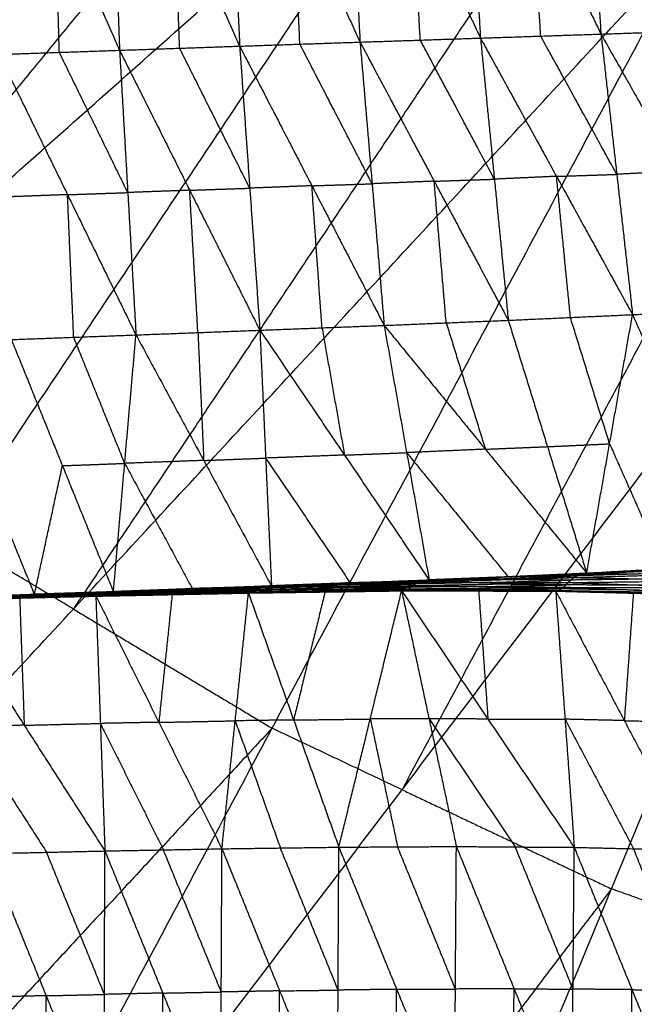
# Model space of a CAD drawing. Header units: millimetres. Extents: x -106 to 110, y -96 to 120.
# Tile 537 of 656: x -16.87 to -11.29, y -21.23 to -12.29. Entities that reach past the tile are written whole.
import ezdxf

# ---------------------------------------------------------------- set-up
doc = ezdxf.new("R2010")
doc.units = ezdxf.units.MM
doc.header["$MEASUREMENT"] = 0
doc.layers.add('Default', color=7, linetype='Continuous', true_color=0x000000)

msp = doc.modelspace()

# ---------------------------------------------------------------- linework, layer by layer
at = {"layer": 'Default'}
for points in [[(-16.0596, -7.7708, 3.7488), (-18.9351, -10.6463, 3.7639), (-21.8105, -13.5218, 3.779)], [(-28.5306, -18.3944, 3.8092), (-21.8105, -13.5218, 3.779), (-15.0905, -8.6492, 3.7488)], [(-25.4096, -21.223, 3.8092), (-20.2501, -14.9361, 3.779), (-15.0905, -8.6492, 3.7488)], [(-14.04, -9.4283, 3.7488), (-16.6198, -12.5718, 3.7639), (-19.1996, -15.7152, 3.779)], [(-13.9211, -9.8229, -3.1312), (-13.8503, -11.1568, -2.9747), (-13.7795, -12.4907, -2.8183)], [(-13.9211, -9.8229, -3.1312), (-13.3029, -11.1386, -2.9711), (-12.6846, -12.4543, -2.811)], [(-12.8477, -9.798, -3.1247), (-12.7662, -11.1261, -2.9679), (-12.6846, -12.4543, -2.811)], [(-12.8477, -9.798, -3.1247), (-12.2183, -11.1079, -2.9599), (-11.5888, -12.4177, -2.7952)], [(-11.773, -9.7779, -3.1087), (-11.6809, -11.0978, -2.9519), (-11.5888, -12.4177, -2.7952)], [(-11.773, -9.7779, -3.1087), (-11.134, -11.0795, -2.9383), (-10.495, -12.3811, -2.7679)], [(-17.1345, -9.9141, -3.1198), (-16.5504, -11.2395, -2.968), (-15.9664, -12.5649, -2.8162)], [(-16.0633, -9.8819, -3.1265), (-16.0149, -11.2234, -2.9714), (-15.9664, -12.5649, -2.8162)], [(-16.0633, -9.8819, -3.1265), (-15.4689, -11.2047, -2.9729), (-14.8744, -12.5275, -2.8193)], [(-14.9931, -9.8512, -3.131), (-14.9338, -11.1893, -2.9752), (-14.8744, -12.5275, -2.8193)], [(-14.9931, -9.8512, -3.131), (-14.3863, -11.171, -2.9746), (-13.7795, -12.4907, -2.8183)], [(-25.4096, -21.223, 3.8092), (-19.1996, -15.7152, 3.779), (-12.9895, -10.2074, 3.7488)], [(-22.0265, -23.7322, 3.8092), (-17.508, -16.9698, 3.779), (-12.9895, -10.2074, 3.7488)], [(-11.8677, -10.8798, 3.7488), (-14.1269, -14.261, 3.7639), (-16.3862, -17.6422, 3.779)], [(-14.327, -12.5091, -2.8188), (-14.3566, -11.84, -2.8967), (-14.3863, -11.171, -2.9746)], [(-13.2321, -12.4725, -2.8146), (-13.2675, -11.8055, -2.8929), (-13.3029, -11.1386, -2.9711)], [(-12.1367, -12.436, -2.8031), (-12.1775, -11.7719, -2.8815), (-12.2183, -11.1079, -2.9599)], [(-16.5143, -12.5837, -2.8135), (-16.5324, -11.9116, -2.8908), (-16.5504, -11.2395, -2.968)], [(-15.4204, -12.5462, -2.8177), (-15.4446, -11.8754, -2.8953), (-15.4689, -11.2047, -2.9729)], [(-22.0265, -23.7322, 3.8092), (-16.3862, -17.6422, 3.779), (-10.7459, -11.5522, 3.7488)], [(-18.4137, -25.8976, 3.8092), (-14.5798, -18.7249, 3.779), (-10.7459, -11.5522, 3.7488)], [(-9.5635, -12.1114, 3.7488), (-11.4805, -15.6977, 3.7639), (-13.3974, -19.2841, 3.779)], [(-12.6846, -12.4543, -2.811), (-12.1367, -12.436, -2.8031), (-11.5888, -12.4177, -2.7952)], [(-11.5888, -12.4177, -2.7952), (-11.0419, -12.3994, -2.7815), (-10.495, -12.3811, -2.7679)], [(-11.5888, -12.4177, -2.7952), (-11.4452, -13.6924, -2.2932), (-11.3016, -14.9671, -1.7913)], [(-11.5888, -12.4177, -2.7952), (-10.8844, -13.6636, -2.2834), (-10.18, -14.9094, -1.7716)], [(-14.8744, -12.5275, -2.8193), (-14.327, -12.5091, -2.8188), (-13.7795, -12.4907, -2.8183)], [(-13.67, -13.7779, -2.3141), (-13.9985, -13.1435, -2.5664), (-14.327, -12.5091, -2.8188)], [(-13.7795, -12.4907, -2.8183), (-13.2321, -12.4725, -2.8146), (-12.6846, -12.4543, -2.811)], [(-13.7795, -12.4907, -2.8183), (-13.67, -13.7779, -2.3141), (-13.5605, -15.065, -1.81)], [(-13.7795, -12.4907, -2.8183), (-13.1055, -13.7546, -2.3109), (-12.4315, -15.0185, -1.8035)], [(-12.558, -13.7364, -2.3073), (-12.8951, -13.1045, -2.561), (-13.2321, -12.4725, -2.8146)], [(-12.6846, -12.4543, -2.811), (-12.558, -13.7364, -2.3073), (-12.4315, -15.0185, -1.8035)], [(-12.6846, -12.4543, -2.811), (-11.9931, -13.7107, -2.3012), (-11.3016, -14.9671, -1.7913)], [(-11.4452, -13.6924, -2.2932), (-11.7909, -13.0642, -2.5482), (-12.1367, -12.436, -2.8031)], [(-17.0622, -12.6026, -2.8109), (-16.5143, -12.5837, -2.8135), (-15.9664, -12.5649, -2.8162)], [(-17.0622, -12.6026, -2.8109), (-16.4395, -13.877, -2.3111), (-15.8169, -15.1514, -1.8113)], [(-15.8917, -13.8581, -2.3138), (-16.203, -13.2209, -2.5637), (-16.5143, -12.5837, -2.8135)], [(-15.9664, -12.5649, -2.8162), (-15.4204, -12.5462, -2.8177), (-14.8744, -12.5275, -2.8193)], [(-15.9664, -12.5649, -2.8162), (-15.8917, -13.8581, -2.3138), (-15.8169, -15.1514, -1.8113)], [(-15.9664, -12.5649, -2.8162), (-15.3285, -13.8368, -2.3142), (-14.6906, -15.1087, -1.8122)], [(-14.7825, -13.8181, -2.3157), (-15.1015, -13.1821, -2.5667), (-15.4204, -12.5462, -2.8177)], [(-14.8744, -12.5275, -2.8193), (-14.7825, -13.8181, -2.3157), (-14.6906, -15.1087, -1.8122)], [(-14.8744, -12.5275, -2.8193), (-14.2175, -13.7962, -2.3146), (-13.5605, -15.065, -1.81)], [(-18.4137, -25.8976, 3.8092), (-13.3974, -19.2841, 3.779), (-8.3812, -12.6706, 3.7488)], [(-14.606, -27.6985, 3.8092), (-11.4936, -20.1845, 3.779), (-8.3812, -12.6706, 3.7488)], [(-14.606, -27.6985, 3.8092), (-10.2622, -20.6251, 3.779), (-5.9183, -13.5518, 3.7488)], [(-10.8844, -13.6636, -2.2834), (-11.1648, -13.678, -2.2883), (-11.4452, -13.6924, -2.2932)], [(-13.1055, -13.7546, -2.3109), (-13.3877, -13.7662, -2.3125), (-13.67, -13.7779, -2.3141)], [(-13.1055, -13.7546, -2.3109), (-12.8318, -13.7455, -2.3091), (-12.558, -13.7364, -2.3073)], [(-12.996, -15.0417, -1.8068), (-13.0507, -14.3982, -2.0588), (-13.1055, -13.7546, -2.3109)], [(-11.9931, -13.7107, -2.3012), (-12.2756, -13.7235, -2.3042), (-12.558, -13.7364, -2.3073)], [(-11.9931, -13.7107, -2.3012), (-11.7191, -13.7016, -2.2972), (-11.4452, -13.6924, -2.2932)], [(-11.8665, -14.9928, -1.7974), (-11.9298, -14.3518, -2.0493), (-11.9931, -13.7107, -2.3012)], [(-16.4395, -13.877, -2.3111), (-16.1656, -13.8676, -2.3124), (-15.8917, -13.8581, -2.3138)], [(-15.3285, -13.8368, -2.3142), (-15.6101, -13.8475, -2.314), (-15.8917, -13.8581, -2.3138)], [(-15.3285, -13.8368, -2.3142), (-15.0555, -13.8274, -2.315), (-14.7825, -13.8181, -2.3157)], [(-15.2538, -15.1301, -1.8118), (-15.2911, -14.4834, -2.063), (-15.3285, -13.8368, -2.3142)], [(-14.2175, -13.7962, -2.3146), (-14.5, -13.8072, -2.3152), (-14.7825, -13.8181, -2.3157)], [(-14.2175, -13.7962, -2.3146), (-13.9437, -13.7871, -2.3144), (-13.67, -13.7779, -2.3141)], [(-14.1256, -15.0868, -1.8111), (-14.1715, -14.4415, -2.0629), (-14.2175, -13.7962, -2.3146)], [(-16.4395, -13.877, -2.3111), (-16.7228, -13.8876, -2.3104), (-17.006, -13.8982, -2.3097)], [(-16.3834, -15.1726, -1.81), (-16.4115, -14.5248, -2.0605), (-16.4395, -13.877, -2.3111)], [(-11.3016, -14.9671, -1.7913), (-10.7408, -14.9383, -1.7814), (-10.18, -14.9094, -1.7716)], [(-13.5605, -15.065, -1.81), (-12.996, -15.0417, -1.8068), (-12.4315, -15.0185, -1.8035)], [(-12.4315, -15.0185, -1.8035), (-11.8665, -14.9928, -1.7974), (-11.3016, -14.9671, -1.7913)], [(-12.4315, -15.0185, -1.8035), (-12.0752, -16.1666, -0.8848), (-11.719, -17.3147, 0.0339)], [(-11.5103, -16.1409, -0.8787), (-11.6884, -15.5669, -1.3381), (-11.8665, -14.9928, -1.7974)], [(-11.719, -17.3147, 0.0339), (-11.5103, -16.1409, -0.8787), (-11.3016, -14.9671, -1.7913)], [(-11.3016, -14.9671, -1.7913), (-10.7979, -16.102, -0.8796), (-10.2943, -17.2369, 0.032)], [(-15.8169, -15.1514, -1.8113), (-15.2538, -15.1301, -1.8118), (-14.6906, -15.1087, -1.8122)], [(-14.6906, -15.1087, -1.8122), (-14.1256, -15.0868, -1.8111), (-13.5605, -15.065, -1.81)], [(-14.6906, -15.1087, -1.8122), (-14.6378, -16.2706, -0.887), (-14.585, -17.4325, 0.0383)], [(-14.6906, -15.1087, -1.8122), (-13.9211, -16.2432, -0.8881), (-13.1516, -17.3777, 0.036)], [(-14.1256, -15.0868, -1.8111), (-14.0233, -15.665, -1.3496), (-13.9211, -16.2432, -0.8881)], [(-13.5605, -15.065, -1.81), (-13.356, -16.2213, -0.887), (-13.1516, -17.3777, 0.036)], [(-13.5605, -15.065, -1.81), (-12.6398, -16.1899, -0.8881), (-11.719, -17.3147, 0.0339)], [(-12.996, -15.0417, -1.8068), (-12.8179, -15.6158, -1.3474), (-12.6398, -16.1899, -0.8881)], [(-16.9499, -15.1938, -1.8086), (-16.3834, -15.1726, -1.81), (-15.8169, -15.1514, -1.8113)], [(-16.9499, -15.1938, -1.8086), (-16.4859, -16.3397, -0.8839), (-16.0219, -17.4857, 0.0408)], [(-15.9194, -16.3186, -0.8853), (-16.1514, -15.7456, -1.3476), (-16.3834, -15.1726, -1.81)], [(-16.0219, -17.4857, 0.0408), (-15.9194, -16.3186, -0.8853), (-15.8169, -15.1514, -1.8113)], [(-15.8169, -15.1514, -1.8113), (-15.2009, -16.292, -0.8865), (-14.585, -17.4325, 0.0383)], [(-15.2538, -15.1301, -1.8118), (-15.2273, -15.711, -1.3492), (-15.2009, -16.292, -0.8865)], [(-12.6398, -16.1899, -0.8881), (-12.9979, -16.2056, -0.8875), (-13.356, -16.2213, -0.887)], [(-12.6398, -16.1899, -0.8881), (-12.3575, -16.1782, -0.8864), (-12.0752, -16.1666, -0.8848)], [(-12.0752, -16.1666, -0.8848), (-11.7928, -16.1538, -0.8818), (-11.5103, -16.1409, -0.8787)], [(-11.5103, -16.1409, -0.8787), (-11.2585, -16.7084, -0.4229), (-11.0067, -17.2758, 0.033)], [(-15.2009, -16.292, -0.8865), (-14.9194, -16.2813, -0.8867), (-14.6378, -16.2706, -0.887)], [(-13.9211, -16.2432, -0.8881), (-14.2794, -16.2569, -0.8875), (-14.6378, -16.2706, -0.887)], [(-14.6378, -16.2706, -0.887), (-14.253, -16.8379, -0.4249), (-13.8683, -17.4051, 0.0371)], [(-13.9211, -16.2432, -0.8881), (-13.6386, -16.2323, -0.8876), (-13.356, -16.2213, -0.887)], [(-13.356, -16.2213, -0.887), (-12.8957, -16.7838, -0.426), (-12.4353, -17.3462, 0.0349)], [(-17.2047, -16.3658, -0.8825), (-16.9727, -16.9388, -0.4201), (-16.7407, -17.5118, 0.0422)], [(-16.7407, -17.5118, 0.0422), (-16.6133, -16.9257, -0.4208), (-16.4859, -16.3397, -0.8839)], [(-16.4859, -16.3397, -0.8839), (-16.2027, -16.3291, -0.8846), (-15.9194, -16.3186, -0.8853)], [(-15.2009, -16.292, -0.8865), (-15.5602, -16.3053, -0.8859), (-15.9194, -16.3186, -0.8853)], [(-15.9194, -16.3186, -0.8853), (-15.6114, -16.8888, -0.4229), (-15.3034, -17.4591, 0.0395)], [(-16.3862, -17.6422, 3.779), (-16.9471, -17.306, 3.779), (-17.508, -16.9698, 3.779)], [(-11.7805, -17.3242, 0.0154), (-11.0699, -17.2933, 0.0024), (-10.3592, -17.2624, -0.0105)], [(-11.719, -17.3147, 0.0339), (-11.0067, -17.2758, 0.033), (-10.2943, -17.2369, 0.032)], [(-11.719, -17.3147, 0.0339), (-11.0391, -17.2886, 0.0117), (-10.3592, -17.2624, -0.0105)], [(-13.2543, -17.3983, 0.012), (-12.5453, -17.3771, 0.0011), (-11.8362, -17.3558, -0.0098)], [(-13.2053, -17.3792, 0.0293), (-12.4929, -17.3517, 0.0223), (-11.7805, -17.3242, 0.0154)], [(-13.2053, -17.3792, 0.0293), (-12.5208, -17.3675, 0.0097), (-11.8362, -17.3558, -0.0098)], [(-12.4661, -17.351, 0.0257), (-12.8223, -17.3647, 0.0292), (-13.1785, -17.3785, 0.0326)], [(-13.1785, -17.3785, 0.0326), (-12.8357, -17.3651, 0.0275), (-12.4929, -17.3517, 0.0223)], [(-13.1516, -17.3777, 0.036), (-12.4353, -17.3462, 0.0349), (-11.719, -17.3147, 0.0339)], [(-13.1516, -17.3777, 0.036), (-12.4661, -17.351, 0.0257), (-11.7805, -17.3242, 0.0154)], [(-12.5208, -17.3675, 0.0097), (-12.1646, -17.3538, 0.0063), (-11.8084, -17.34, 0.0028)], [(-11.8084, -17.34, 0.0028), (-12.1507, -17.3459, 0.0126), (-12.4929, -17.3517, 0.0223)], [(-12.4661, -17.351, 0.0257), (-12.1079, -17.3352, 0.0252), (-11.7498, -17.3195, 0.0246)], [(-12.4353, -17.3462, 0.0349), (-12.4507, -17.3486, 0.0303), (-12.4661, -17.351, 0.0257)], [(-11.8861, -17.4015, -0.0144), (-11.8612, -17.3787, -0.0121), (-11.8362, -17.3558, -0.0098)], [(-11.8362, -17.3558, -0.0098), (-11.127, -17.3355, -0.03), (-10.4178, -17.3152, -0.0502)], [(-11.8362, -17.3558, -0.0098), (-11.8084, -17.34, 0.0028), (-11.7805, -17.3242, 0.0154)], [(-11.8362, -17.3558, -0.0098), (-11.1532, -17.37, -0.0339), (-10.4701, -17.3842, -0.0579)], [(-11.0992, -17.3197, -0.0174), (-11.4538, -17.3299, -0.0073), (-11.8084, -17.34, 0.0028)], [(-11.7805, -17.3242, 0.0154), (-11.7498, -17.3195, 0.0246), (-11.719, -17.3147, 0.0339)], [(-11.7805, -17.3242, 0.0154), (-11.0992, -17.3197, -0.0174), (-10.4178, -17.3152, -0.0502)], [(-11.0391, -17.2886, 0.0117), (-11.3944, -17.304, 0.0182), (-11.7498, -17.3195, 0.0246)], [(-11.7498, -17.3195, 0.0246), (-11.4098, -17.3064, 0.0135), (-11.0699, -17.2933, 0.0024)], [(-16.0877, -17.4903, 0.0246), (-15.3795, -17.4667, 0.0231), (-14.6712, -17.4431, 0.0216)], [(-16.0563, -17.4831, 0.0366), (-15.3432, -17.4571, 0.0359), (-14.6301, -17.431, 0.0352)], [(-16.0563, -17.4831, 0.0366), (-15.3638, -17.4631, 0.0291), (-14.6712, -17.4431, 0.0216)], [(-16.0219, -17.4857, 0.0408), (-15.326, -17.4584, 0.038), (-14.6301, -17.431, 0.0352)], [(-16.0219, -17.4857, 0.0408), (-15.3034, -17.4591, 0.0395), (-14.585, -17.4325, 0.0383)], [(-15.3638, -17.4631, 0.0291), (-15.0072, -17.4501, 0.0287), (-14.6506, -17.4371, 0.0284)], [(-14.6506, -17.4371, 0.0284), (-14.9969, -17.4471, 0.0321), (-15.3432, -17.4571, 0.0359)], [(-15.326, -17.4584, 0.038), (-14.9668, -17.4451, 0.0374), (-14.6075, -17.4318, 0.0367)], [(-14.7081, -17.4647, 0.0188), (-14.0033, -17.447, 0.0138), (-13.2984, -17.4293, 0.0089)], [(-14.7081, -17.4647, 0.0188), (-14.6897, -17.4539, 0.0202), (-14.6712, -17.4431, 0.0216)], [(-13.9848, -17.4362, 0.0152), (-14.3372, -17.445, 0.0177), (-14.6897, -17.4539, 0.0202)], [(-14.6712, -17.4431, 0.0216), (-13.9627, -17.4207, 0.0168), (-13.2543, -17.3983, 0.012)], [(-14.6712, -17.4431, 0.0216), (-13.9848, -17.4362, 0.0152), (-13.2984, -17.4293, 0.0089)], [(-14.6712, -17.4431, 0.0216), (-14.6506, -17.4371, 0.0284), (-14.6301, -17.431, 0.0352)], [(-13.9422, -17.4147, 0.0236), (-14.2964, -17.4259, 0.026), (-14.6506, -17.4371, 0.0284)], [(-14.6301, -17.431, 0.0352), (-13.9177, -17.4051, 0.0322), (-13.2053, -17.3792, 0.0293)], [(-14.6301, -17.431, 0.0352), (-13.9422, -17.4147, 0.0236), (-13.2543, -17.3983, 0.012)], [(-14.6301, -17.431, 0.0352), (-14.6075, -17.4318, 0.0367), (-14.585, -17.4325, 0.0383)], [(-14.6075, -17.4318, 0.0367), (-14.2626, -17.4184, 0.0345), (-13.9177, -17.4051, 0.0322)], [(-13.8952, -17.4059, 0.0338), (-14.2513, -17.4188, 0.0353), (-14.6075, -17.4318, 0.0367)], [(-14.585, -17.4325, 0.0383), (-13.8683, -17.4051, 0.0371), (-13.1516, -17.3777, 0.036)], [(-14.585, -17.4325, 0.0383), (-13.8952, -17.4059, 0.0338), (-13.2053, -17.3792, 0.0293)], [(-14.0228, -17.4616, 0.0168), (-13.6704, -17.4528, 0.0143), (-13.3179, -17.4439, 0.0119)], [(-14.0033, -17.447, 0.0138), (-13.994, -17.4416, 0.0145), (-13.9848, -17.4362, 0.0152)], [(-13.3179, -17.4439, 0.0119), (-13.6606, -17.4455, 0.0128), (-14.0033, -17.447, 0.0138)], [(-13.9848, -17.4362, 0.0152), (-13.6306, -17.425, 0.0128), (-13.2763, -17.4138, 0.0104)], [(-13.2763, -17.4138, 0.0104), (-13.6195, -17.4172, 0.0136), (-13.9627, -17.4207, 0.0168)], [(-13.9627, -17.4207, 0.0168), (-13.9525, -17.4177, 0.0202), (-13.9422, -17.4147, 0.0236)], [(-13.9422, -17.4147, 0.0236), (-13.586, -17.4017, 0.0221), (-13.2298, -17.3887, 0.0207)], [(-13.2298, -17.3887, 0.0207), (-13.5738, -17.3969, 0.0265), (-13.9177, -17.4051, 0.0322)], [(-13.8952, -17.4059, 0.0338), (-13.5368, -17.3922, 0.0332), (-13.1785, -17.3785, 0.0326)], [(-13.8683, -17.4051, 0.0371), (-13.8817, -17.4055, 0.0355), (-13.8952, -17.4059, 0.0338)], [(-13.3375, -17.4585, 0.0149), (-13.3179, -17.4439, 0.0119), (-13.2984, -17.4293, 0.0089)], [(-13.3375, -17.4585, 0.0149), (-12.6337, -17.4516, 0.0045), (-11.9299, -17.4446, -0.0059)], [(-12.6141, -17.437, 0.0015), (-12.966, -17.4405, 0.0067), (-13.3179, -17.4439, 0.0119)], [(-13.2984, -17.4293, 0.0089), (-13.2763, -17.4138, 0.0104), (-13.2543, -17.3983, 0.012)], [(-13.2984, -17.4293, 0.0089), (-12.5922, -17.4154, -0.0028), (-11.8861, -17.4015, -0.0144)], [(-13.2984, -17.4293, 0.0089), (-12.6141, -17.437, 0.0015), (-11.9299, -17.4446, -0.0059)], [(-12.5702, -17.3999, -0.0012), (-12.9233, -17.4069, 0.0046), (-13.2763, -17.4138, 0.0104)], [(-13.2543, -17.3983, 0.012), (-13.2298, -17.3887, 0.0207), (-13.2053, -17.3792, 0.0293)], [(-13.2543, -17.3983, 0.012), (-12.5702, -17.3999, -0.0012), (-11.8861, -17.4015, -0.0144)], [(-12.5208, -17.3675, 0.0097), (-12.8753, -17.3781, 0.0152), (-13.2298, -17.3887, 0.0207)], [(-13.2053, -17.3792, 0.0293), (-13.1785, -17.3785, 0.0326), (-13.1516, -17.3777, 0.036)], [(-12.6337, -17.4516, 0.0045), (-12.6239, -17.4443, 0.003), (-12.6141, -17.437, 0.0015)], [(-12.6141, -17.437, 0.0015), (-12.2611, -17.43, -0.0043), (-11.908, -17.4231, -0.0102)], [(-12.5922, -17.4154, -0.0028), (-12.5812, -17.4077, -0.002), (-12.5702, -17.3999, -0.0012)], [(-11.908, -17.4231, -0.0102), (-12.2501, -17.4192, -0.0065), (-12.5922, -17.4154, -0.0028)], [(-12.5702, -17.3999, -0.0012), (-12.2157, -17.3893, -0.0067), (-11.8612, -17.3787, -0.0121)], [(-12.5453, -17.3771, 0.0011), (-12.533, -17.3723, 0.0054), (-12.5208, -17.3675, 0.0097)], [(-11.8612, -17.3787, -0.0121), (-12.2032, -17.3779, -0.0055), (-12.5453, -17.3771, 0.0011)], [(-11.9679, -17.4731, 0.0173), (-11.9489, -17.4589, 0.0057), (-11.9299, -17.4446, -0.0059)], [(-11.9299, -17.4446, -0.0059), (-11.908, -17.4231, -0.0102), (-11.8861, -17.4015, -0.0144)], [(-11.9299, -17.4446, -0.0059), (-11.2427, -17.4709, -0.0067), (-10.5556, -17.4971, -0.0074)], [(-11.9299, -17.4446, -0.0059), (-11.2229, -17.4471, -0.0254), (-10.516, -17.4496, -0.0449)], [(-11.201, -17.4255, -0.0296), (-11.5545, -17.4243, -0.0199), (-11.908, -17.4231, -0.0102)], [(-11.8861, -17.4015, -0.0144), (-11.1781, -17.3928, -0.0361), (-10.4701, -17.3842, -0.0579)], [(-11.8861, -17.4015, -0.0144), (-11.201, -17.4255, -0.0296), (-10.516, -17.4496, -0.0449)], [(-11.1532, -17.37, -0.0339), (-11.5072, -17.3743, -0.023), (-11.8612, -17.3787, -0.0121)], [(-17.567, -17.5555, 0.043), (-16.8746, -17.539, 0.0417), (-16.1821, -17.5225, 0.0404)], [(-17.5541, -17.5579, 0.0371), (-16.8681, -17.5402, 0.0387), (-16.1821, -17.5225, 0.0404)], [(-17.5541, -17.5579, 0.0371), (-16.8586, -17.5414, 0.0369), (-16.1631, -17.5249, 0.0367)], [(-17.5392, -17.5547, 0.0274), (-16.8402, -17.5364, 0.0267), (-16.1411, -17.5182, 0.0259)], [(-17.5392, -17.5547, 0.0274), (-16.8512, -17.5398, 0.0321), (-16.1631, -17.5249, 0.0367)], [(-16.8317, -17.5325, 0.0248), (-17.1813, -17.5417, 0.0252), (-17.5308, -17.5508, 0.0255)], [(-17.5223, -17.5469, 0.0237), (-16.8192, -17.5258, 0.0227), (-16.116, -17.5047, 0.0216)], [(-17.5223, -17.5469, 0.0237), (-16.8317, -17.5325, 0.0248), (-16.1411, -17.5182, 0.0259)], [(-16.8097, -17.5216, 0.0242), (-17.1613, -17.5321, 0.0247), (-17.5129, -17.5427, 0.0252)], [(-17.5034, -17.5385, 0.0267), (-16.7955, -17.5144, 0.0257), (-16.0877, -17.4903, 0.0246)], [(-17.5034, -17.5385, 0.0267), (-16.8097, -17.5216, 0.0242), (-16.116, -17.5047, 0.0216)], [(-16.7851, -17.5126, 0.0309), (-17.139, -17.5247, 0.0314), (-17.4929, -17.5367, 0.032)], [(-17.4824, -17.5349, 0.0372), (-16.7694, -17.509, 0.0369), (-16.0563, -17.4831, 0.0366)], [(-17.4824, -17.5349, 0.0372), (-16.7851, -17.5126, 0.0309), (-16.0877, -17.4903, 0.0246)], [(-17.4709, -17.5364, 0.0404), (-17.1201, -17.5227, 0.0387), (-16.7694, -17.509, 0.0369)], [(-16.7579, -17.5105, 0.0401), (-17.1144, -17.5234, 0.0403), (-17.4709, -17.5364, 0.0404)], [(-17.4594, -17.5378, 0.0436), (-16.7579, -17.5105, 0.0401), (-16.0563, -17.4831, 0.0366)], [(-17.4594, -17.5378, 0.0436), (-16.7407, -17.5118, 0.0422), (-16.0219, -17.4857, 0.0408)], [(-16.8681, -17.5402, 0.0387), (-16.5204, -17.5319, 0.0386), (-16.1726, -17.5237, 0.0385)], [(-16.8512, -17.5398, 0.0321), (-16.5016, -17.5306, 0.0317), (-16.1521, -17.5215, 0.0313)], [(-16.1521, -17.5215, 0.0313), (-16.4961, -17.529, 0.029), (-16.8402, -17.5364, 0.0267)], [(-16.8402, -17.5364, 0.0267), (-16.8359, -17.5345, 0.0257), (-16.8317, -17.5325, 0.0248)], [(-16.8317, -17.5325, 0.0248), (-16.4801, -17.522, 0.0243), (-16.1285, -17.5115, 0.0238)], [(-16.1285, -17.5115, 0.0238), (-16.4739, -17.5186, 0.0232), (-16.8192, -17.5258, 0.0227)], [(-16.8192, -17.5258, 0.0227), (-16.8144, -17.5237, 0.0234), (-16.8097, -17.5216, 0.0242)], [(-16.8097, -17.5216, 0.0242), (-16.4558, -17.5096, 0.0236), (-16.1019, -17.4975, 0.0231)], [(-16.1019, -17.4975, 0.0231), (-16.4487, -17.506, 0.0244), (-16.7955, -17.5144, 0.0257)], [(-16.7955, -17.5144, 0.0257), (-16.7903, -17.5135, 0.0283), (-16.7851, -17.5126, 0.0309)], [(-16.7851, -17.5126, 0.0309), (-16.4285, -17.4997, 0.0308), (-16.072, -17.4867, 0.0306)], [(-16.072, -17.4867, 0.0306), (-16.4207, -17.4979, 0.0338), (-16.7694, -17.509, 0.0369)], [(-16.7579, -17.5105, 0.0401), (-16.3985, -17.4974, 0.0394), (-16.0391, -17.4844, 0.0387)], [(-16.7407, -17.5118, 0.0422), (-16.7493, -17.5111, 0.0412), (-16.7579, -17.5105, 0.0401)], [(-16.1821, -17.5225, 0.0404), (-15.4881, -17.5086, 0.0391), (-14.7942, -17.4948, 0.0379)], [(-16.1821, -17.5225, 0.0404), (-16.1726, -17.5237, 0.0385), (-16.1631, -17.5249, 0.0367)], [(-16.1821, -17.5225, 0.0404), (-16.1409, -18.6814, -0.9128), (-16.0998, -19.8403, -1.8659)], [(-16.1821, -17.5225, 0.0404), (-15.6088, -18.6715, -0.9126), (-15.0355, -19.8204, -1.8656)], [(-16.1726, -17.5237, 0.0385), (-15.8304, -17.5162, 0.0388), (-15.4881, -17.5086, 0.0391)], [(-15.4786, -17.5098, 0.0373), (-15.8256, -17.5168, 0.0379), (-16.1726, -17.5237, 0.0385)], [(-16.1631, -17.5249, 0.0367), (-15.4786, -17.5098, 0.0373), (-14.7942, -17.4948, 0.0379)], [(-16.1631, -17.5249, 0.0367), (-15.4663, -17.5106, 0.0362), (-14.7695, -17.4963, 0.0357)], [(-16.1631, -17.5249, 0.0367), (-16.1521, -17.5215, 0.0313), (-16.1411, -17.5182, 0.0259)], [(-15.4553, -17.5072, 0.0308), (-15.8037, -17.5144, 0.031), (-16.1521, -17.5215, 0.0313)], [(-16.1411, -17.5182, 0.0259), (-15.441, -17.5016, 0.0247), (-14.7409, -17.4851, 0.0236)], [(-16.1411, -17.5182, 0.0259), (-15.4553, -17.5072, 0.0308), (-14.7695, -17.4963, 0.0357)], [(-16.1411, -17.5182, 0.0259), (-16.1285, -17.5115, 0.0238), (-16.116, -17.5047, 0.0216)], [(-15.4284, -17.4949, 0.0226), (-15.7785, -17.5032, 0.0232), (-16.1285, -17.5115, 0.0238)], [(-16.116, -17.5047, 0.0216), (-15.4121, -17.4847, 0.0202), (-14.7081, -17.4647, 0.0188)], [(-16.116, -17.5047, 0.0216), (-15.4284, -17.4949, 0.0226), (-14.7409, -17.4851, 0.0236)], [(-16.116, -17.5047, 0.0216), (-16.1019, -17.4975, 0.0231), (-16.0877, -17.4903, 0.0246)], [(-15.3979, -17.4775, 0.0217), (-15.7499, -17.4875, 0.0224), (-16.1019, -17.4975, 0.0231)], [(-16.0877, -17.4903, 0.0246), (-15.3979, -17.4775, 0.0217), (-14.7081, -17.4647, 0.0188)], [(-16.0877, -17.4903, 0.0246), (-16.072, -17.4867, 0.0306), (-16.0563, -17.4831, 0.0366)], [(-15.3638, -17.4631, 0.0291), (-15.7179, -17.4749, 0.0299), (-16.072, -17.4867, 0.0306)], [(-16.0563, -17.4831, 0.0366), (-16.0391, -17.4844, 0.0387), (-16.0219, -17.4857, 0.0408)], [(-16.0391, -17.4844, 0.0387), (-15.6912, -17.4707, 0.0373), (-15.3432, -17.4571, 0.0359)], [(-15.326, -17.4584, 0.038), (-15.6826, -17.4714, 0.0383), (-16.0391, -17.4844, 0.0387)], [(-15.4881, -17.5086, 0.0391), (-15.5485, -18.09, -0.4367), (-15.6088, -18.6715, -0.9126)], [(-15.4786, -17.5098, 0.0373), (-15.1302, -17.5027, 0.0371), (-14.7818, -17.4955, 0.0368)], [(-15.4663, -17.5106, 0.0362), (-15.4725, -17.5102, 0.0367), (-15.4786, -17.5098, 0.0373)], [(-15.4663, -17.5106, 0.0362), (-15.4608, -17.5089, 0.0335), (-15.4553, -17.5072, 0.0308)], [(-15.4553, -17.5072, 0.0308), (-15.1053, -17.499, 0.0302), (-14.7552, -17.4907, 0.0296)], [(-14.7552, -17.4907, 0.0296), (-15.0981, -17.4961, 0.0272), (-15.441, -17.5016, 0.0247)], [(-15.441, -17.5016, 0.0247), (-15.4347, -17.4983, 0.0237), (-15.4284, -17.4949, 0.0226)], [(-15.4284, -17.4949, 0.0226), (-15.0765, -17.4849, 0.0219), (-14.7245, -17.4749, 0.0212)], [(-14.7245, -17.4749, 0.0212), (-15.0683, -17.4798, 0.0207), (-15.4121, -17.4847, 0.0202)], [(-15.4121, -17.4847, 0.0202), (-15.405, -17.4811, 0.0209), (-15.3979, -17.4775, 0.0217)], [(-15.3979, -17.4775, 0.0217), (-15.0438, -17.4657, 0.0209), (-14.6897, -17.4539, 0.0202)], [(-14.6897, -17.4539, 0.0202), (-15.0346, -17.4603, 0.0216), (-15.3795, -17.4667, 0.0231)], [(-15.3795, -17.4667, 0.0231), (-15.3716, -17.4649, 0.0261), (-15.3638, -17.4631, 0.0291)], [(-15.3034, -17.4591, 0.0395), (-15.3147, -17.4587, 0.0388), (-15.326, -17.4584, 0.038)], [(-15.0355, -19.8204, -1.8656), (-14.9148, -18.6576, -0.9139), (-14.7942, -17.4948, 0.0379)], [(-14.7942, -17.4948, 0.0379), (-14.0977, -17.4857, 0.0368), (-13.4013, -17.4766, 0.0357)], [(-14.7942, -17.4948, 0.0379), (-14.7818, -17.4955, 0.0368), (-14.7695, -17.4963, 0.0357)], [(-14.7942, -17.4948, 0.0379), (-14.3833, -18.6503, -0.912), (-13.9724, -19.8058, -1.862)], [(-14.7818, -17.4955, 0.0368), (-14.4398, -17.4906, 0.0368), (-14.0977, -17.4857, 0.0368)], [(-14.0854, -17.4864, 0.0357), (-14.4336, -17.491, 0.0362), (-14.7818, -17.4955, 0.0368)], [(-14.7695, -17.4963, 0.0357), (-14.0706, -17.4862, 0.033), (-13.3717, -17.4761, 0.0304)], [(-14.7695, -17.4963, 0.0357), (-14.0854, -17.4864, 0.0357), (-13.4013, -17.4766, 0.0357)], [(-14.7695, -17.4963, 0.0357), (-14.7552, -17.4907, 0.0296), (-14.7409, -17.4851, 0.0236)], [(-14.0563, -17.4806, 0.027), (-14.4058, -17.4856, 0.0283), (-14.7552, -17.4907, 0.0296)], [(-14.7409, -17.4851, 0.0236), (-14.0392, -17.4718, 0.0192), (-13.3375, -17.4585, 0.0149)], [(-14.7409, -17.4851, 0.0236), (-14.7245, -17.4749, 0.0212), (-14.7081, -17.4647, 0.0188)], [(-14.7409, -17.4851, 0.0236), (-14.0563, -17.4806, 0.027), (-13.3717, -17.4761, 0.0304)], [(-14.0228, -17.4616, 0.0168), (-14.3737, -17.4683, 0.019), (-14.7245, -17.4749, 0.0212)], [(-14.7081, -17.4647, 0.0188), (-14.0228, -17.4616, 0.0168), (-13.3375, -17.4585, 0.0149)], [(-14.0977, -17.4857, 0.0368), (-14.2405, -18.068, -0.4376), (-14.3833, -18.6503, -0.912)], [(-14.0854, -17.4864, 0.0357), (-13.7359, -17.4814, 0.0344), (-13.3865, -17.4764, 0.0331)], [(-14.0706, -17.4862, 0.033), (-14.078, -17.4863, 0.0344), (-14.0854, -17.4864, 0.0357)], [(-14.0706, -17.4862, 0.033), (-14.0635, -17.4834, 0.03), (-14.0563, -17.4806, 0.027)], [(-14.0563, -17.4806, 0.027), (-13.7055, -17.474, 0.0248), (-13.3546, -17.4673, 0.0226)], [(-14.0392, -17.4718, 0.0192), (-14.031, -17.4667, 0.018), (-14.0228, -17.4616, 0.0168)], [(-13.3546, -17.4673, 0.0226), (-13.6969, -17.4696, 0.0209), (-14.0392, -17.4718, 0.0192)], [(-13.9724, -19.8058, -1.862), (-13.6868, -18.6412, -0.9131), (-13.4013, -17.4766, 0.0357)], [(-13.4013, -17.4766, 0.0357), (-12.6846, -17.4749, 0.0265), (-11.9679, -17.4731, 0.0173)], [(-13.4013, -17.4766, 0.0357), (-13.3865, -17.4764, 0.0331), (-13.3717, -17.4761, 0.0304)], [(-13.4013, -17.4766, 0.0357), (-13.1525, -18.6383, -0.909), (-12.9037, -19.7999, -1.8537)], [(-13.4013, -17.4766, 0.0357), (-12.7007, -17.478, 0.0348), (-12.0002, -17.4793, 0.0338)], [(-13.4013, -17.4766, 0.0357), (-12.6166, -18.642, -0.9019), (-11.832, -19.8074, -1.8395)], [(-12.6698, -17.4746, 0.0239), (-13.0282, -17.4755, 0.0285), (-13.3865, -17.4764, 0.0331)], [(-13.3717, -17.4761, 0.0304), (-13.3546, -17.4673, 0.0226), (-13.3375, -17.4585, 0.0149)], [(-13.3717, -17.4761, 0.0304), (-12.6698, -17.4746, 0.0239), (-11.9679, -17.4731, 0.0173)], [(-12.6527, -17.4658, 0.0161), (-13.0037, -17.4666, 0.0194), (-13.3546, -17.4673, 0.0226)], [(-13.3375, -17.4585, 0.0149), (-12.6527, -17.4658, 0.0161), (-11.9679, -17.4731, 0.0173)], [(-12.6846, -17.4749, 0.0265), (-12.6926, -17.4764, 0.0307), (-12.7007, -17.478, 0.0348)], [(-12.7007, -17.478, 0.0348), (-12.6587, -18.06, -0.4335), (-12.6166, -18.642, -0.9019)], [(-12.6846, -17.4749, 0.0265), (-12.6772, -17.4747, 0.0252), (-12.6698, -17.4746, 0.0239)], [(-11.984, -17.4762, 0.0256), (-12.3343, -17.4755, 0.0261), (-12.6846, -17.4749, 0.0265)], [(-12.6698, -17.4746, 0.0239), (-12.6613, -17.4702, 0.02), (-12.6527, -17.4658, 0.0161)], [(-12.6527, -17.4658, 0.0161), (-12.3008, -17.4623, 0.0109), (-11.9489, -17.4589, 0.0057)], [(-11.9489, -17.4589, 0.0057), (-12.2913, -17.4552, 0.0051), (-12.6337, -17.4516, 0.0045)], [(-12.0002, -17.4793, 0.0338), (-11.984, -17.4762, 0.0256), (-11.9679, -17.4731, 0.0173)], [(-12.0002, -17.4793, 0.0338), (-11.9161, -18.6433, -0.9028), (-11.832, -19.8074, -1.8395)], [(-12.0002, -17.4793, 0.0338), (-11.3768, -18.6559, -0.8918), (-10.7534, -19.8326, -1.8174)], [(-12.0002, -17.4793, 0.0338), (-11.2946, -17.4978, 0.033), (-10.5889, -17.5162, 0.0322)], [(-11.984, -17.4762, 0.0256), (-11.6393, -17.487, 0.0293), (-11.2946, -17.4978, 0.033)], [(-11.2784, -17.4947, 0.0248), (-11.6312, -17.4854, 0.0252), (-11.984, -17.4762, 0.0256)], [(-11.9679, -17.4731, 0.0173), (-11.2784, -17.4947, 0.0248), (-10.5889, -17.5162, 0.0322)], [(-11.9679, -17.4731, 0.0173), (-11.2617, -17.4851, 0.0049), (-10.5556, -17.4971, -0.0074)], [(-11.2427, -17.4709, -0.0067), (-11.5958, -17.4649, -0.0005), (-11.9489, -17.4589, 0.0057)], [(-11.2946, -17.4978, 0.033), (-11.3357, -18.0769, -0.4294), (-11.3768, -18.6559, -0.8918)], [(-17.567, -17.5555, 0.043), (-16.8334, -18.6979, -0.9114), (-16.0998, -19.8403, -1.8659)], [(-17.5606, -17.5567, 0.0401), (-17.2176, -17.5478, 0.0409), (-16.8746, -17.539, 0.0417)], [(-16.8681, -17.5402, 0.0387), (-17.2143, -17.5485, 0.0394), (-17.5606, -17.5567, 0.0401)], [(-16.8512, -17.5398, 0.0321), (-17.1989, -17.548, 0.0321), (-17.5467, -17.5563, 0.0322)], [(-16.8746, -17.539, 0.0417), (-16.854, -18.1184, -0.4349), (-16.8334, -18.6979, -0.9114)], [(-16.8586, -17.5414, 0.0369), (-16.8634, -17.5408, 0.0378), (-16.8681, -17.5402, 0.0387)], [(-16.8586, -17.5414, 0.0369), (-16.8549, -17.5406, 0.0345), (-16.8512, -17.5398, 0.0321)], [(-16.3862, -17.6422, 3.779), (-15.483, -18.1835, 3.779), (-14.5798, -18.7249, 3.779)], [(-16.8334, -18.6979, -0.9114), (-17.0985, -18.7038, -0.911), (-17.3635, -18.7097, -0.9105)], [(-16.8334, -18.6979, -0.9114), (-16.4872, -18.6897, -0.9121), (-16.1409, -18.6814, -0.9128)], [(-15.6088, -18.6715, -0.9126), (-15.8749, -18.6764, -0.9127), (-16.1409, -18.6814, -0.9128)], [(-16.1409, -18.6814, -0.9128), (-15.8543, -19.2559, -1.3893), (-15.5676, -19.8304, -1.8658)], [(-15.6088, -18.6715, -0.9126), (-15.2618, -18.6645, -0.9132), (-14.9148, -18.6576, -0.9139)], [(-14.3833, -18.6503, -0.912), (-14.6491, -18.6539, -0.9129), (-14.9148, -18.6576, -0.9139)], [(-14.9148, -18.6576, -0.9139), (-14.7094, -19.2354, -1.3888), (-14.504, -19.8131, -1.8638)], [(-14.3833, -18.6503, -0.912), (-14.0351, -18.6457, -0.9126), (-13.6868, -18.6412, -0.9131)], [(-13.1525, -18.6383, -0.909), (-13.4196, -18.6397, -0.9111), (-13.6868, -18.6412, -0.9131)], [(-13.6868, -18.6412, -0.9131), (-13.5624, -19.222, -1.3855), (-13.438, -19.8029, -1.8579)], [(-13.1525, -18.6383, -0.909), (-12.7602, -19.221, -1.3778), (-12.3679, -19.8037, -1.8466)], [(-12.6166, -18.642, -0.9019), (-12.8846, -18.6401, -0.9054), (-13.1525, -18.6383, -0.909)], [(-12.6166, -18.642, -0.9019), (-12.2664, -18.6427, -0.9023), (-11.9161, -18.6433, -0.9028)], [(-11.9161, -18.6433, -0.9028), (-11.6044, -19.2317, -1.3656), (-11.2927, -19.82, -1.8284)], [(-11.3768, -18.6559, -0.8918), (-11.6464, -18.6496, -0.8973), (-11.9161, -18.6433, -0.9028)], [(-11.3768, -18.6559, -0.8918), (-11.024, -18.6652, -0.8922), (-10.6712, -18.6744, -0.8926)], [(-14.5798, -18.7249, 3.779), (-17.3999, -21.7699, 3.7941), (-20.2201, -24.8149, 3.8092)], [(-17.3635, -18.7097, -0.9105), (-16.9967, -19.2809, -1.3877), (-16.6299, -19.8521, -1.865)], [(-13.3974, -19.2841, 3.779), (-13.9886, -19.0045, 3.779), (-14.5798, -18.7249, 3.779)], [(-13.3974, -19.2841, 3.779), (-12.4455, -19.7343, 3.779), (-11.4936, -20.1845, 3.779)], [(-17.16, -19.8639, -1.864), (-16.6299, -19.8521, -1.865), (-16.0998, -19.8403, -1.8659)], [(-16.104, -21.1437, -2.3637), (-16.367, -20.4979, -2.1143), (-16.6299, -19.8521, -1.865)], [(-16.1083, -22.447, -2.8614), (-16.104, -21.1437, -2.3637), (-16.0998, -19.8403, -1.8659)], [(-16.0998, -19.8403, -1.8659), (-15.5676, -19.8304, -1.8658), (-15.0355, -19.8204, -1.8656)], [(-16.0998, -19.8403, -1.8659), (-15.5736, -21.1316, -2.3648), (-15.0474, -22.4228, -2.8636)], [(-15.0415, -21.1216, -2.3646), (-15.3046, -20.476, -2.1152), (-15.5676, -19.8304, -1.8658)], [(-15.0474, -22.4228, -2.8636), (-15.0415, -21.1216, -2.3646), (-15.0355, -19.8204, -1.8656)], [(-15.0355, -19.8204, -1.8656), (-14.504, -19.8131, -1.8638), (-13.9724, -19.8058, -1.862)], [(-15.0355, -19.8204, -1.8656), (-14.5107, -21.1116, -2.3635), (-13.9859, -22.4028, -2.8613)], [(-13.9792, -21.1043, -2.3617), (-14.2416, -20.4587, -2.1127), (-14.504, -19.8131, -1.8638)], [(-13.9859, -22.4028, -2.8613), (-13.9792, -21.1043, -2.3617), (-13.9724, -19.8058, -1.862)], [(-13.9724, -19.8058, -1.862), (-13.438, -19.8029, -1.8579), (-12.9037, -19.7999, -1.8537)], [(-13.9724, -19.8058, -1.862), (-13.4468, -21.0975, -2.3573), (-12.9212, -22.3892, -2.8526)], [(-12.9124, -21.0946, -2.3532), (-13.1752, -20.4487, -2.1055), (-13.438, -19.8029, -1.8579)], [(-12.9212, -22.3892, -2.8526), (-12.9124, -21.0946, -2.3532), (-12.9037, -19.7999, -1.8537)], [(-12.9037, -19.7999, -1.8537), (-12.3791, -21.0924, -2.3443), (-11.8545, -22.3849, -2.8348)], [(-12.9037, -19.7999, -1.8537), (-12.3679, -19.8037, -1.8466), (-11.832, -19.8074, -1.8395)], [(-11.8433, -21.0961, -2.3371), (-12.1056, -20.4499, -2.0919), (-12.3679, -19.8037, -1.8466)], [(-11.8545, -22.3849, -2.8348), (-11.8433, -21.0961, -2.3371), (-11.832, -19.8074, -1.8395)], [(-11.832, -19.8074, -1.8395), (-11.3071, -21.1, -2.3224), (-10.7822, -22.3927, -2.8054)], [(-11.832, -19.8074, -1.8395), (-11.2927, -19.82, -1.8284), (-10.7534, -19.8326, -1.8174)], [(-10.7678, -21.1126, -2.3114), (-11.0303, -20.4663, -2.0699), (-11.2927, -19.82, -1.8284)], [(-17.16, -19.8639, -1.864), (-16.6342, -21.1554, -2.3627), (-16.1083, -22.447, -2.8614)], [(-11.4936, -20.1845, 3.779), (-14.0017, -23.4913, 3.7941), (-16.5098, -26.798, 3.8092)], [(-10.2622, -20.6251, 3.779), (-10.8779, -20.4048, 3.779), (-11.4936, -20.1845, 3.779)], [(-14.5107, -21.1116, -2.3635), (-14.7761, -21.1166, -2.364), (-15.0415, -21.1216, -2.3646)], [(-14.5167, -22.4128, -2.8625), (-14.5137, -21.7622, -2.613), (-14.5107, -21.1116, -2.3635)], [(-14.5107, -21.1116, -2.3635), (-14.245, -21.108, -2.3626), (-13.9792, -21.1043, -2.3617)], [(-13.4468, -21.0975, -2.3573), (-13.713, -21.1009, -2.3595), (-13.9792, -21.1043, -2.3617)], [(-13.4536, -22.396, -2.857), (-13.4502, -21.7467, -2.6071), (-13.4468, -21.0975, -2.3573)], [(-13.4468, -21.0975, -2.3573), (-13.1796, -21.096, -2.3552), (-12.9124, -21.0946, -2.3532)], [(-12.3791, -21.0924, -2.3443), (-12.6458, -21.0935, -2.3487), (-12.9124, -21.0946, -2.3532)], [(-12.3878, -22.387, -2.8437), (-12.3835, -21.7397, -2.594), (-12.3791, -21.0924, -2.3443)], [(-12.3791, -21.0924, -2.3443), (-12.1112, -21.0943, -2.3407), (-11.8433, -21.0961, -2.3371)], [(-11.3071, -21.1, -2.3224), (-11.5752, -21.0981, -2.3298), (-11.8433, -21.0961, -2.3371)], [(-11.3183, -22.3888, -2.8201), (-11.3127, -21.7444, -2.5713), (-11.3071, -21.1, -2.3224)], [(-11.3071, -21.1, -2.3224), (-11.0374, -21.1063, -2.3169), (-10.7678, -21.1126, -2.3114)], [(-16.6342, -21.1554, -2.3627), (-16.899, -21.1622, -2.3615), (-17.1638, -21.1689, -2.3603)], [(-16.638, -22.4604, -2.859), (-16.6361, -21.8079, -2.6108), (-16.6342, -21.1554, -2.3627)], [(-16.6342, -21.1554, -2.3627), (-16.3691, -21.1496, -2.3632), (-16.104, -21.1437, -2.3637)], [(-15.5736, -21.1316, -2.3648), (-15.8388, -21.1376, -2.3642), (-16.104, -21.1437, -2.3637)], [(-15.5779, -22.4349, -2.8625), (-15.5757, -21.7832, -2.6136), (-15.5736, -21.1316, -2.3648)], [(-15.5736, -21.1316, -2.3648), (-15.3075, -21.1266, -2.3647), (-15.0415, -21.1216, -2.3646)]]:
    msp.add_open_spline(points, degree=2, dxfattribs=at)

doc.saveas('drawing.dxf')
